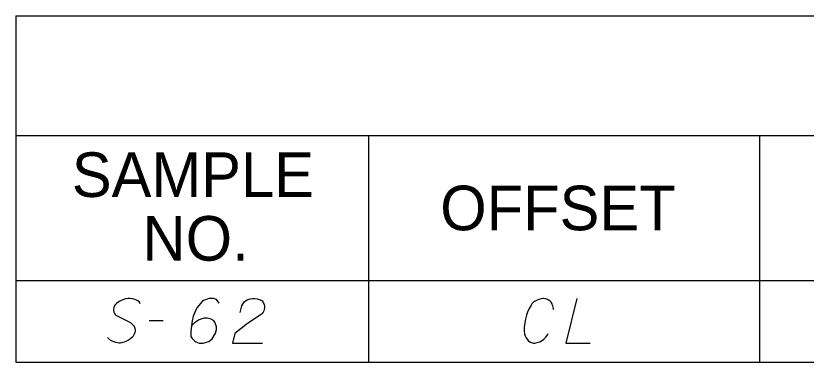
# Model space of a CAD drawing. Extents: x 2074207 to 2076812, y 516372 to 523312.
# Drawn here: x 2076260.6 to 2076345.6, y 518895.4 to 518932.7 of the extents above; entities that cross this region are included whole.
import ezdxf

# ---------------------------------------------------------------- set-up
doc = ezdxf.new("R2010")
doc.units = 0
for name, color, linetype in [('Prop DirtTable_ Soil Test Results - Outline (Major)', 7, 'Continuous'), ('Prop DirtTable_ Soil Test Results - Outline (Minor)', 7, 'Continuous'), ('Prop DirtTable_ Soil Test Results - Tx (Header - Small)', 7, 'Continuous'), ('Prop DirtTable_ Soil Test Results - Tx (Sample Data)', 7, 'Continuous')]:
    doc.layers.add(name, color=color, linetype=linetype)

msp = doc.modelspace()

# ---------------------------------------------------------------- linework, layer by layer
at = {"layer": 'Prop DirtTable_ Soil Test Results - Outline (Major)'}
for p, q in [((2076260.609, 518932.669), (2076260.609, 518904.184)), ((2076260.609, 518932.669), (2076811.903, 518932.669)), ((2076260.609, 518904.184), (2076260.609, 518895.384)), ((2076260.609, 518904.184), (2076811.903, 518904.184)), ((2076260.609, 518904.184), (2076811.903, 518904.184)), ((2076260.609, 518895.384), (2076811.903, 518895.384))]:
    msp.add_line(p, q, dxfattribs=at)
at = {"layer": 'Prop DirtTable_ Soil Test Results - Outline (Minor)'}
for p, q in [((2076260.609, 518919.784), (2076811.903, 518919.784)), ((2076298.545, 518919.784), (2076298.545, 518895.384)), ((2076340.594, 518919.784), (2076340.594, 518895.384)), ((2076260.609, 518895.384), (2076811.903, 518895.384))]:
    msp.add_line(p, q, dxfattribs=at)
at = {"layer": 'Prop DirtTable_ Soil Test Results - Tx (Sample Data)'}
for points in [[(2076273.968, 518901.683), (2076273.897, 518901.834), (2076273.721, 518901.985), (2076273.58, 518902.061), (2076273.403, 518902.136), (2076273.157, 518902.212), (2076272.874, 518902.25), (2076272.698, 518902.25), (2076272.416, 518902.212), (2076271.957, 518902.023), (2076271.71, 518901.909), (2076271.463, 518901.721), (2076271.287, 518901.569), (2076271.216, 518901.456), (2076271.146, 518901.267), (2076271.111, 518901.116), (2076271.111, 518900.965), (2076271.146, 518900.776), (2076271.216, 518900.624), (2076271.322, 518900.473), (2076271.358, 518900.435), (2076272.945, 518899.642), (2076273.262, 518899.339), (2076273.333, 518899.226), (2076273.368, 518899.15), (2076273.439, 518898.886), (2076273.439, 518898.735), (2076273.403, 518898.583), (2076273.333, 518898.395), (2076273.192, 518898.13), (2076272.839, 518897.828), (2076272.733, 518897.752), (2076272.451, 518897.601), (2076272.275, 518897.525), (2076272.098, 518897.487), (2076271.816, 518897.45), (2076271.71, 518897.45), (2076271.358, 518897.487), (2076271.146, 518897.563), (2076270.969, 518897.639), (2076270.723, 518897.79), (2076270.476, 518898.054)], [(2076282.469, 518901.721), (2076282.187, 518902.136), (2076281.87, 518902.25), (2076281.376, 518902.25), (2076281.023, 518902.098), (2076280.811, 518902.023), (2076280.635, 518901.909), (2076280.071, 518901.229), (2076279.683, 518900.322), (2076279.577, 518899.831), (2076279.436, 518898.735), (2076279.436, 518898.168), (2076279.577, 518897.941), (2076279.859, 518897.639), (2076279.965, 518897.563), (2076280.318, 518897.45), (2076280.776, 518897.45), (2076281.129, 518897.525), (2076281.376, 518897.601), (2076281.729, 518897.903), (2076282.081, 518898.508), (2076282.187, 518898.886), (2076282.187, 518899.188), (2076282.011, 518899.68), (2076281.87, 518899.869), (2076281.623, 518900.02), (2076281.199, 518900.133), (2076280.882, 518900.133), (2076280.494, 518900.02), (2076280.247, 518899.906), (2076279.824, 518899.604), (2076279.612, 518899.415), (2076279.506, 518899.302)], [(2076284.727, 518900.738), (2076284.903, 518901.456), (2076285.186, 518901.909), (2076285.503, 518902.098), (2076285.82, 518902.212), (2076286.067, 518902.25), (2076286.244, 518902.25), (2076286.561, 518902.212), (2076286.773, 518902.136), (2076286.879, 518902.098), (2076287.09, 518901.985), (2076287.196, 518901.834), (2076287.267, 518901.683), (2076287.302, 518901.569), (2076287.337, 518901.418), (2076287.337, 518901.229), (2076287.302, 518901.04), (2076287.267, 518900.927), (2076287.196, 518900.776), (2076287.09, 518900.624), (2076286.985, 518900.511), (2076285.538, 518899.566), (2076284.163, 518898.47), (2076283.916, 518897.45), (2076287.126, 518897.45)], [(2076318.45, 518901.04), (2076318.45, 518901.154), (2076318.415, 518901.305), (2076318.38, 518901.456), (2076318.309, 518901.607), (2076318.274, 518901.683), (2076318.168, 518901.834), (2076318.062, 518901.947), (2076317.921, 518902.061), (2076317.78, 518902.136), (2076317.569, 518902.212), (2076317.392, 518902.25), (2076317.322, 518902.25), (2076317.11, 518902.212), (2076316.863, 518902.136), (2076316.687, 518902.061), (2076316.475, 518901.947), (2076316.299, 518901.834), (2076316.122, 518901.683), (2076316.016, 518901.532), (2076315.911, 518901.343), (2076315.805, 518901.154), (2076315.628, 518900.776), (2076315.523, 518900.435), (2076315.452, 518900.171), (2076315.417, 518900.02), (2076315.381, 518899.831), (2076315.311, 518899.415), (2076315.276, 518899.113), (2076315.276, 518898.772), (2076315.311, 518898.395), (2076315.381, 518898.206), (2076315.487, 518898.017), (2076315.558, 518897.903), (2076315.699, 518897.714), (2076315.911, 518897.525), (2076316.052, 518897.487), (2076316.263, 518897.45), (2076316.404, 518897.45), (2076316.44, 518897.45), (2076316.687, 518897.487), (2076316.969, 518897.563), (2076317.145, 518897.676), (2076317.392, 518897.865), (2076317.604, 518898.092), (2076317.78, 518898.319), (2076317.851, 518898.47)], [(2076320.955, 518902.25), (2076319.756, 518897.45), (2076322.366, 518897.45)], [(2076274.956, 518899.869), (2076276.472, 518899.869)]]:
    msp.add_lwpolyline(points, dxfattribs=at)

# ---------------------------------------------------------------- texts
at = {"layer": 'Prop DirtTable_ Soil Test Results - Tx (Header - Small)'}
for s, p in [('SAMPLE', (2076266.632, 518913.17)), ('OFFSET', (2076306.254, 518909.584)), ('NO.', (2076274.244, 518906.313))]:
    msp.add_text(s, height=4.8, dxfattribs=at).set_placement(p)

doc.saveas('drawing.dxf')
